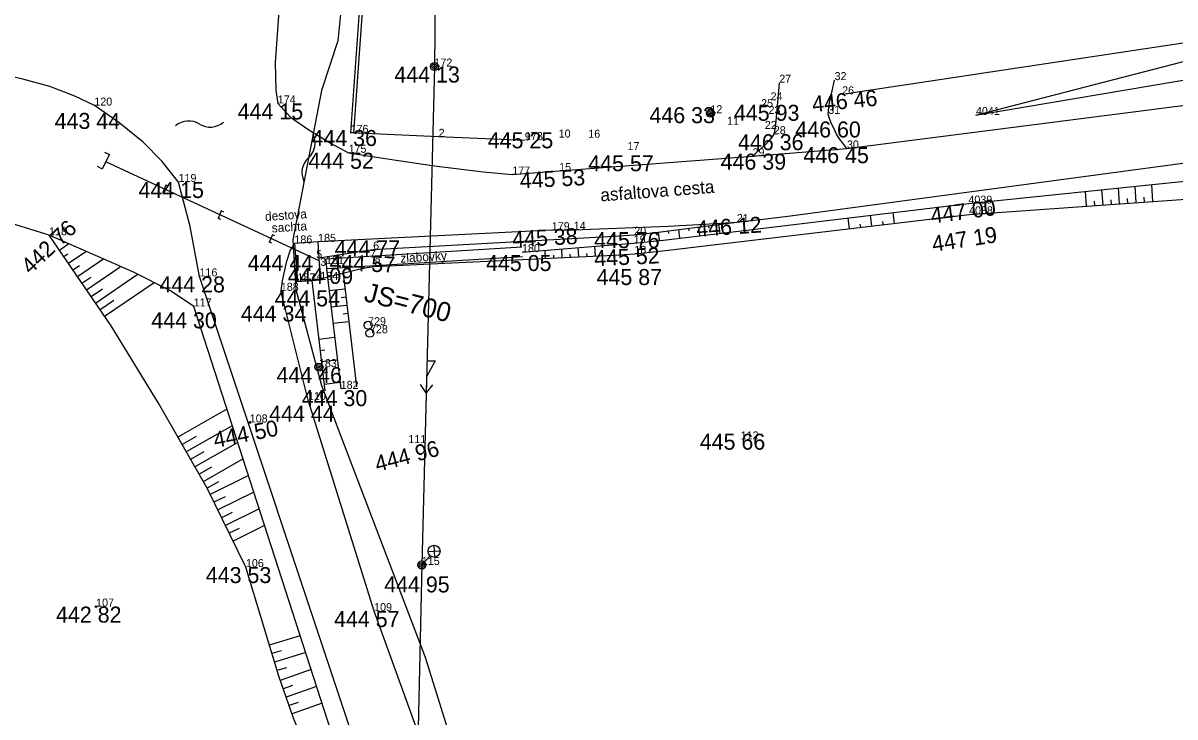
# Model space of a CAD drawing. Extents: x -559180 to -551373, y -1076947 to -1072071.
# Drawn here: x -553894.6 to -553822.6, y -1074488.6 to -1074445.2 of the extents above; entities that cross this region are included whole.
import ezdxf

# ---------------------------------------------------------------- set-up
doc = ezdxf.new("R2010")
doc.units = 0
for name, color, linetype in [('12_PLOTY', 7, 'Continuous'), ('13_PLOTY', 7, 'Continuous'), ('17_KOMUNIKACE', 7, 'Continuous'), ('18_POLOHOPIS', 7, 'Continuous'), ('1_VODA_ZN', 7, 'Continuous'), ('20_EL_ZN', 7, 'Continuous'), ('26_SRAFY', 7, 'Continuous'), ('27_HRANA_PATA', 7, 'Continuous'), ('30_SDEL_ZN', 7, 'Continuous'), ('3_BODY', 7, 'Continuous'), ('40_KANAL_ZN', 7, 'Continuous'), ('47_ZN_STAV_OBJ$', 7, 'Continuous'), ('49_POPIS_KANAL', 7, 'Continuous'), ('52_POPIS_UCELOVY', 7, 'Continuous'), ('6_VYSKY', 7, 'Continuous'), ('NNnadzemní', 7, 'Continuous')]:
    doc.layers.add(name, color=color, linetype=linetype)

# ---------------------------------------------------------------- blocks, each defined once
blk = doc.blocks.new('T')
at = {"layer": '6_VYSKY'}
blk.add_circle((0, 0), 0.05, dxfattribs=at)
blk = doc.blocks.new('SLB')
at = {"layer": '20_EL_ZN'}
for radius in [0.25, 0.158, 0.05]:
    blk.add_circle((0, 0), radius, dxfattribs=at)
blk = doc.blocks.new('LAO')
at = {"layer": '20_EL_ZN'}
for p, q in [((-0.265, 1.415), (0.265, 0.885)), ((-0.265, 0.885), (0.265, 1.415)), ((0, 0), (0, 0.775))]:
    blk.add_line(p, q, dxfattribs=at)
blk.add_circle((0, 1.15), 0.375, dxfattribs=at)
blk = doc.blocks.new('SL')
at = {"layer": '47_ZN_STAV_OBJ$'}
for radius in [0.25, 0.158, 0.05]:
    blk.add_circle((0, 0), radius, dxfattribs=at)
blk = doc.blocks.new('SV')
at = {"layer": '1_VODA_ZN'}
blk.add_circle((0, 0), 0.25, dxfattribs=at)
blk = doc.blocks.new('POINT_DISPLAY')
blk.add_line((0, 0), (0, 0))
blk = doc.blocks.new('SDEP')
at = {"layer": '30_SDEL_ZN'}
for centre, radius, start, end in [((0.75, -1.001), 1.251, 53.1529, 126.84692), ((2.25, 1), 1.25, 233.13001, 306.86981)]:
    blk.add_arc(centre, radius, start, end, dxfattribs=at)
blk = doc.blocks.new('ELNN')
at = {"layer": '20_EL_ZN'}
for p, q in [((0, 0), (0.5, 0)), ((0.5, 0), (0.5, 0.5)), ((0.5, 0.5), (1.5, 0)), ((1.5, 0), (2.5, 0))]:
    blk.add_line(p, q, dxfattribs=at)
blk.add_lwpolyline([(2, 0.375), (2.5, 0), (2, -0.375)], dxfattribs=at)

msp = doc.modelspace()

# ---------------------------------------------------------------- linework, layer by layer
at = {"layer": '12_PLOTY'}
for p, q in [((-553872.52, -1074429.59), (-553874.11, -1074452.12)), ((-553873.91, -1074452.128), (-553872.32, -1074429.604)), ((-553815.76, -1074445.55), (-553843.4, -1074449.71)), ((-553868.61, -1074452.36), (-553874.11, -1074452.12)), ((-553863.23, -1074452.59), (-553868.61, -1074452.36))]:
    msp.add_line(p, q, dxfattribs=at)
at = {"layer": '13_PLOTY'}
for p, q in [((-553874.35, -1074440.89), (-553874.91, -1074446.37)), ((-553874.91, -1074446.37), (-553875.93, -1074449.46)), ((-553875.93, -1074449.46), (-553877.73, -1074458.8)), ((-553877.73, -1074458.8), (-553877.526, -1074461.907)), ((-553877.526, -1074461.907), (-553875.93, -1074467.91)), ((-553875.93, -1074467.91), (-553869.46, -1074484.9)), ((-553869.46, -1074484.9), (-553861.02, -1074511.74))]:
    msp.add_line(p, q, dxfattribs=at)
at = {"layer": '17_KOMUNIKACE'}
for p, q in [((-553843.1, -1074453.09), (-553818.6, -1074449.95)), ((-553849, -1074453.58), (-553843.1, -1074453.09)), ((-553861.08, -1074454.5), (-553849, -1074453.58)), ((-553864.01, -1074454.72), (-553861.08, -1074454.5)), ((-553861.54, -1074458.2), (-553876.14, -1074458.93)), ((-553861.54, -1074458.2), (-553860.17, -1074458.17)), ((-553871.31, -1074497.89), (-553883.55, -1074461.09)), ((-553876.77, -1074468.82), (-553878.47, -1074461.99)), ((-553872.64, -1074482.01), (-553876.77, -1074468.82)), ((-553869.04, -1074491.97), (-553872.64, -1074482.01))]:
    msp.add_line(p, q, dxfattribs=at)
for points in [[(-553878.19, -1074439.04), (-553878.833, -1074447.701), (-553878.791, -1074449.477), (-553878.66, -1074450.28)], [(-553890.12, -1074450.41), (-553891.337, -1074449.815), (-553892.9, -1074449.223), (-553894.59, -1074448.758), (-553896.2, -1074448.41)], [(-553847.33, -1074448.98), (-553847.544, -1074451.388), (-553847.589, -1074451.752), (-553847.67, -1074452.2)], [(-553844.27, -1074450.93), (-553844.228, -1074450.516), (-553844.167, -1074450.153), (-553843.87, -1074448.82)], [(-553884.86, -1074455.19), (-553885.888, -1074453.916), (-553887.071, -1074452.69), (-553888.592, -1074451.464), (-553890.12, -1074450.41)], [(-553878.66, -1074450.28), (-553877.862, -1074451.125), (-553876.721, -1074451.929), (-553875.327, -1074452.774), (-553874.24, -1074453.36)], [(-553843.1, -1074453.09), (-553843.485, -1074452.594), (-553843.625, -1074452.401), (-553843.744, -1074452.206), (-553843.841, -1074452.017), (-553844.1, -1074451.448), (-553844.204, -1074451.151), (-553844.27, -1074450.93)], [(-553847.67, -1074452.2), (-553847.874, -1074452.503), (-553848.126, -1074452.775), (-553849, -1074453.58)], [(-553874.24, -1074453.36), (-553871.272, -1074453.831), (-553868.864, -1074454.169), (-553865.822, -1074454.55), (-553864.01, -1074454.72)], [(-553849.98, -1074457.69), (-553848.168, -1074457.49), (-553846.633, -1074457.298), (-553818.24, -1074453.48)], [(-553883.55, -1074461.09), (-553884.135, -1074457.974), (-553884.86, -1074455.19)], [(-553860.17, -1074458.17), (-553854.263, -1074457.951), (-553852.38, -1074457.852), (-553849.98, -1074457.69)], [(-553877.62, -1074459.03), (-553877.883, -1074459.454), (-553878.136, -1074460.215), (-553878.39, -1074461.356), (-553878.47, -1074461.99)]]:
    msp.add_lwpolyline(points, dxfattribs=at)
at = {"layer": '18_POLOHOPIS'}
for p, q in [((-553876.14, -1074458.93), (-553877.62, -1074459.03)), ((-553877.62, -1074459.03), (-553877.43, -1074461.4)), ((-553876, -1074461.31), (-553876.14, -1074458.93)), ((-553863.418, -1074459.27), (-553875.658, -1074460.02)), ((-553875.658, -1074460.02), (-553875.621, -1074460.619)), ((-553863.381, -1074459.869), (-553875.621, -1074460.619)), ((-553877.43, -1074461.4), (-553876, -1074461.31))]:
    msp.add_line(p, q, dxfattribs=at)
at = {"layer": '26_SRAFY'}
for p, q in [((-553825.118, -1074455.453), (-553825.046, -1074456.479)), ((-553824.083, -1074455.345), (-553824.009, -1074456.406)), ((-553828.224, -1074455.778), (-553828.159, -1074456.697)), ((-553827.189, -1074455.67), (-553827.122, -1074456.624)), ((-553826.153, -1074455.562), (-553826.084, -1074456.552)), ((-553824.549, -1074456.129), (-553824.527, -1074456.442)), ((-553827.66, -1074456.38), (-553827.641, -1074456.661)), ((-553826.623, -1074456.296), (-553826.603, -1074456.588)), ((-553825.586, -1074456.213), (-553825.565, -1074456.515)), ((-553843.044, -1074457.445), (-553842.966, -1074458.103)), ((-553841.641, -1074457.276), (-553841.562, -1074457.936)), ((-553840.237, -1074457.108), (-553840.158, -1074457.769)), ((-553854.802, -1074458.853), (-553854.87, -1074458.321)), ((-553854.221, -1074458.401), (-553854.242, -1074458.239)), ((-553853.543, -1074458.703), (-553853.613, -1074458.158)), ((-553852.963, -1074458.242), (-553852.984, -1074458.077)), ((-553852.284, -1074458.553), (-553852.356, -1074457.996)), ((-553851.705, -1074458.084), (-553851.727, -1074457.915)), ((-553851.025, -1074458.403), (-553851.098, -1074457.834)), ((-553842.287, -1074457.822), (-553842.264, -1074458.02)), ((-553840.884, -1074457.654), (-553840.86, -1074457.852)), ((-553891.717, -1074459.06), (-553892.306, -1074459.462)), ((-553891.771, -1074459.704), (-553892.023, -1074459.876)), ((-553890.648, -1074459.544), (-553891.74, -1074460.29)), ((-553861.978, -1074459.457), (-553861.954, -1074459.961)), ((-553861.444, -1074459.752), (-553861.436, -1074459.937)), ((-553860.942, -1074459.374), (-553860.917, -1074459.913)), ((-553860.407, -1074459.701), (-553860.398, -1074459.889)), ((-553859.905, -1074459.292), (-553859.879, -1074459.864)), ((-553859.369, -1074459.65), (-553859.36, -1074459.84)), ((-553858.87, -1074459.209), (-553858.841, -1074459.816)), ((-553891.054, -1074460.429), (-553891.457, -1074460.704)), ((-553889.58, -1074460.029), (-553891.174, -1074461.118)), ((-553888.511, -1074460.513), (-553890.609, -1074461.946)), ((-553890.338, -1074461.154), (-553890.892, -1074461.532)), ((-553887.443, -1074460.998), (-553890.043, -1074462.774)), ((-553889.621, -1074461.879), (-553890.326, -1074462.36)), ((-553886.374, -1074461.482), (-553889.477, -1074463.602)), ((-553875.46, -1074461.975), (-553874.466, -1074461.857)), ((-553888.904, -1074462.604), (-553889.76, -1074463.188)), ((-553874.703, -1074462.403), (-553874.405, -1074462.368)), ((-553875.338, -1074462.997), (-553874.345, -1074462.879)), ((-553874.582, -1074463.425), (-553874.284, -1074463.39)), ((-553875.217, -1074464.019), (-553874.223, -1074463.901)), ((-553875.111, -1074464.91), (-553876.104, -1074465.028)), ((-553875.723, -1074465.696), (-553876.021, -1074465.732)), ((-553874.944, -1074466.317), (-553875.937, -1074466.435)), ((-553875.556, -1074467.104), (-553875.853, -1074467.139)), ((-553874.777, -1074467.725), (-553875.77, -1074467.843)), ((-553881.837, -1074469.382), (-553884.906, -1074471.134)), ((-553881.501, -1074470.422), (-553884.376, -1074472.063)), ((-553883.749, -1074471.09), (-553884.641, -1074471.599)), ((-553881.165, -1074471.462), (-553883.845, -1074472.992)), ((-553883.277, -1074472.052), (-553884.111, -1074472.527)), ((-553880.829, -1074472.501), (-553883.315, -1074473.921)), ((-553882.805, -1074473.014), (-553883.58, -1074473.456)), ((-553882.354, -1074473.94), (-553883.079, -1074474.334)), ((-553880.493, -1074473.541), (-553882.888, -1074474.722)), ((-553881.952, -1074474.863), (-553882.649, -1074475.207)), ((-553880.157, -1074474.581), (-553882.41, -1074475.691)), ((-553879.821, -1074475.62), (-553881.932, -1074476.661)), ((-553881.516, -1074475.853), (-553882.171, -1074476.176)), ((-553881.081, -1074476.844), (-553881.693, -1074477.146)), ((-553879.485, -1074476.66), (-553881.453, -1074477.631)), ((-553877.257, -1074483.553), (-553879.188, -1074484.132)), ((-553878.446, -1074484.489), (-553879.028, -1074484.664)), ((-553876.916, -1074484.609), (-553878.869, -1074485.195)), ((-553878.12, -1074485.549), (-553878.709, -1074485.726)), ((-553876.574, -1074485.665), (-553878.508, -1074486.35)), ((-553877.747, -1074486.669), (-553878.322, -1074486.873)), ((-553876.233, -1074486.72), (-553878.137, -1074487.396)), ((-553877.385, -1074487.717), (-553877.951, -1074487.918)), ((-553875.892, -1074487.776), (-553877.766, -1074488.441))]:
    msp.add_line(p, q, dxfattribs=at)
at = {"layer": '27_HRANA_PATA'}
for p, q in [((-553835.04, -1074451), (-553818.61, -1074448.22)), ((-553892.95, -1074458.52), (-553907.19, -1074454.11)), ((-553835.51, -1074456.54), (-553818.1, -1074454.72)), ((-553875.621, -1074460.619), (-553874.73, -1074468.12)), ((-553874.582, -1074460.879), (-553873.736, -1074468.002)), ((-553876.542, -1074461.344), (-553875.723, -1074468.237)), ((-553873.56, -1074494.99), (-553883.91, -1074462.97))]:
    msp.add_line(p, q, dxfattribs=at)
for points in [[(-553835.04, -1074451), (-553820.871, -1074447.34), (-553819.531, -1074447.029), (-553818.62, -1074446.86)], [(-553835.47, -1074457.21), (-553821.029, -1074456.197), (-553819.196, -1074456.109), (-553817.89, -1074456.09)], [(-553856.42, -1074459.02), (-553854.555, -1074458.827), (-553835.51, -1074456.54)], [(-553856.38, -1074459.68), (-553854.625, -1074459.493), (-553835.47, -1074457.21)], [(-553856.39, -1074458.49), (-553854.905, -1074458.325), (-553849.98, -1074457.69)], [(-553880.65, -1074479.26), (-553883.079, -1074474.334), (-553886.12, -1074469.008), (-553889.077, -1074464.188), (-553892.95, -1074458.52)], [(-553883.91, -1074462.97), (-553885.36, -1074461.99), (-553887.725, -1074460.806), (-553892.95, -1074458.52)], [(-553872.7, -1074459.41), (-553858.044, -1074458.605), (-553856.39, -1074458.49)], [(-553863.4, -1074459.57), (-553857.74, -1074459.119), (-553856.42, -1074459.02)], [(-553876.082, -1074459.923), (-553873.551, -1074459.525), (-553872.7, -1074459.41)], [(-553872.61, -1074460.46), (-553857.67, -1074459.761), (-553856.38, -1074459.68)], [(-553876.005, -1074461.231), (-553873.592, -1074460.634), (-553873.073, -1074460.529), (-553872.61, -1074460.46)], [(-553876.85, -1074490.73), (-553877.671, -1074488.708), (-553878.601, -1074486.087), (-553880.65, -1074479.26)]]:
    msp.add_lwpolyline(points, dxfattribs=at)
at = {"layer": '40_KANAL_ZN'}
for p, q in [((-553889.476, -1074453.319), (-553889.165, -1074453.479)), ((-553889.165, -1074453.479), (-553889.624, -1074454.368)), ((-553876.07, -1074460.12), (-553889.394, -1074453.924)), ((-553889.935, -1074454.207), (-553889.624, -1074454.368)), ((-553885.657, -1074455.386), (-553885.848, -1074455.848)), ((-553885.495, -1074455.453), (-553885.657, -1074455.386)), ((-553885.686, -1074455.915), (-553885.848, -1074455.848)), ((-553882.191, -1074456.998), (-553882.382, -1074457.46)), ((-553882.221, -1074457.527), (-553882.382, -1074457.46)), ((-553882.029, -1074457.065), (-553882.191, -1074456.998)), ((-553879, -1074458.482), (-553879.192, -1074458.944)), ((-553879.03, -1074459.011), (-553879.192, -1074458.944)), ((-553878.839, -1074458.549), (-553879, -1074458.482))]:
    msp.add_line(p, q, dxfattribs=at)
at = {"layer": 'NNnadzemní'}
for p, q in [((-553868.48, -1074416.24), (-553868.87, -1074447.97)), ((-553868.87, -1074447.97), (-553869.66, -1074479.13)), ((-553869.66, -1074479.13), (-553870.335, -1074510.284))]:
    msp.add_line(p, q, dxfattribs=at)

# ---------------------------------------------------------------- block references
at = {"layer": '1_VODA_ZN'}
for name, p in [('POINT_DISPLAY', (-553868.87, -1074447.97)), ('POINT_DISPLAY', (-553847.33, -1074448.98)), ('POINT_DISPLAY', (-553843.87, -1074448.82)), ('POINT_DISPLAY', (-553843.4, -1074449.71)), ('POINT_DISPLAY', (-553890.12, -1074450.41)), ('POINT_DISPLAY', (-553878.66, -1074450.28)), ('POINT_DISPLAY', (-553847.87, -1074450.08)), ('POINT_DISPLAY', (-553851.63, -1074450.89)), ('POINT_DISPLAY', (-553848.46, -1074450.51)), ('POINT_DISPLAY', (-553848, -1074450.93)), ('POINT_DISPLAY', (-553844.27, -1074450.93)), ('POINT_DISPLAY', (-553835.04, -1074451)), ('POINT_DISPLAY', (-553850.59, -1074451.61)), ('POINT_DISPLAY', (-553848.23, -1074451.87)), ('POINT_DISPLAY', (-553874.11, -1074452.12)), ('POINT_DISPLAY', (-553868.61, -1074452.36)), ('POINT_DISPLAY', (-553863.23, -1074452.59)), ('POINT_DISPLAY', (-553863.22, -1074452.57)), ('POINT_DISPLAY', (-553861.11, -1074452.41)), ('POINT_DISPLAY', (-553859.26, -1074452.42)), ('POINT_DISPLAY', (-553847.67, -1074452.2)), ('POINT_DISPLAY', (-553856.81, -1074453.19)), ('POINT_DISPLAY', (-553843.1, -1074453.09)), ('POINT_DISPLAY', (-553874.24, -1074453.36)), ('POINT_DISPLAY', (-553849, -1074453.58)), ('POINT_DISPLAY', (-553864.01, -1074454.72)), ('POINT_DISPLAY', (-553861.08, -1074454.5)), ('POINT_DISPLAY', (-553884.86, -1074455.19)), ('POINT_DISPLAY', (-553835.51, -1074456.54)), ('POINT_DISPLAY', (-553835.47, -1074457.21)), ('POINT_DISPLAY', (-553861.54, -1074458.2)), ('POINT_DISPLAY', (-553860.17, -1074458.17)), ('POINT_DISPLAY', (-553849.98, -1074457.69)), ('POINT_DISPLAY', (-553892.95, -1074458.52)), ('POINT_DISPLAY', (-553877.62, -1074459.03)), ('POINT_DISPLAY', (-553876.14, -1074458.93)), ('POINT_DISPLAY', (-553856.42, -1074459.02)), ('POINT_DISPLAY', (-553856.39, -1074458.49)), ('POINT_DISPLAY', (-553872.7, -1074459.41)), ('POINT_DISPLAY', (-553863.4, -1074459.57)), ('POINT_DISPLAY', (-553856.38, -1074459.68)), ('POINT_DISPLAY', (-553876.26, -1074459.95)), ('POINT_DISPLAY', (-553876.01, -1074460.43)), ('POINT_DISPLAY', (-553875.64, -1074460.32)), ('POINT_DISPLAY', (-553872.91, -1074459.94)), ('POINT_DISPLAY', (-553872.61, -1074460.46)), ('POINT_DISPLAY', (-553883.55, -1074461.09)), ('POINT_DISPLAY', (-553877.43, -1074461.4)), ('POINT_DISPLAY', (-553876.22, -1074461.28)), ('POINT_DISPLAY', (-553876, -1074461.31)), ('POINT_DISPLAY', (-553878.47, -1074461.99)), ('POINT_DISPLAY', (-553883.91, -1074462.97)), ('SV', (-553873.02, -1074464.14)), ('SV', (-553872.9, -1074464.64)), ('POINT_DISPLAY', (-553873.02, -1074464.14)), ('POINT_DISPLAY', (-553872.9, -1074464.64)), ('POINT_DISPLAY', (-553876.09, -1074466.76)), ('POINT_DISPLAY', (-553874.73, -1074468.12)), ('POINT_DISPLAY', (-553876.77, -1074468.82)), ('POINT_DISPLAY', (-553880.41, -1074470.22)), ('POINT_DISPLAY', (-553849.74, -1074471.28)), ('POINT_DISPLAY', (-553870.5, -1074471.51)), ('POINT_DISPLAY', (-553869.66, -1074479.13)), ('POINT_DISPLAY', (-553880.65, -1074479.26)), ('POINT_DISPLAY', (-553890.01, -1074481.73)), ('POINT_DISPLAY', (-553872.64, -1074482.01))]:
    msp.add_blockref(name, p, dxfattribs=at)
at = {"layer": '20_EL_ZN'}
for p in [(-553868.87, -1074447.97), (-553869.66, -1074479.13)]:
    msp.add_blockref('SLB', p, dxfattribs=at)
for name, p, xscale, yscale, rotation in [('ELNN', (-553869.324, -1074465.862), 0.9999999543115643, 0.9999999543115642, -91.45237367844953), ('LAO', (-553869.66, -1074479.13), 0.9999991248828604, 0.9999991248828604, -41.531639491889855)]:
    msp.add_blockref(name, p, dxfattribs=dict(at, xscale=xscale, yscale=yscale, rotation=rotation))
at = {"layer": '30_SDEL_ZN'}
for p, xscale, yscale, rotation in [((-553882.055, -1074451.45), 1.0000015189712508, 1.0000015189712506, -175.53986483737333), ((-553877.026, -1074455.149), 1.0000006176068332, 1.0000006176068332, 79.09181969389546)]:
    msp.add_blockref('SDEP', p, dxfattribs=dict(at, xscale=xscale, yscale=yscale, rotation=rotation))
at = {"layer": '47_ZN_STAV_OBJ$'}
for p in [(-553851.63, -1074450.89), (-553876.09, -1074466.76)]:
    msp.add_blockref('SL', p, dxfattribs=at)
at = {"layer": '6_VYSKY'}
for p in [(-553880.41, -1074470.22), (-553880.41, -1074470.22), (-553890.01, -1074481.73), (-553890.01, -1074481.73)]:
    msp.add_blockref('T', p, dxfattribs=at)

# ---------------------------------------------------------------- texts
at = {"layer": '3_BODY'}
for s, p in [('172', (-553868.87, -1074447.97)), ('27', (-553847.33, -1074448.98)), ('32', (-553843.87, -1074448.82)), ('24', (-553847.87, -1074450.08)), ('26', (-553843.4, -1074449.71)), ('120', (-553890.12, -1074450.41)), ('174', (-553878.66, -1074450.28)), ('12', (-553851.63, -1074450.89)), ('25', (-553848.46, -1074450.51)), ('23', (-553848, -1074450.93)), ('31', (-553844.27, -1074450.93)), ('11', (-553850.59, -1074451.61)), ('4041', (-553835.04, -1074451)), ('176', (-553874.11, -1074452.12)), ('2', (-553868.61, -1074452.36)), ('22', (-553848.23, -1074451.87)), ('28', (-553847.67, -1074452.2)), ('9', (-553863.23, -1074452.59)), ('178', (-553863.22, -1074452.57)), ('10', (-553861.11, -1074452.41)), ('16', (-553859.26, -1074452.42)), ('30', (-553843.1, -1074453.09)), ('175', (-553874.24, -1074453.36)), ('17', (-553856.81, -1074453.19)), ('29', (-553849, -1074453.58)), ('15', (-553861.08, -1074454.5)), ('119', (-553884.86, -1074455.19)), ('177', (-553864.01, -1074454.72)), ('4039', (-553835.51, -1074456.54)), ('4038', (-553835.47, -1074457.21)), ('21', (-553849.98, -1074457.69)), ('118', (-553892.95, -1074458.52)), ('179', (-553861.54, -1074458.2)), ('14', (-553860.17, -1074458.17)), ('20', (-553856.39, -1074458.49)), ('186', (-553877.62, -1074459.03)), ('185', (-553876.14, -1074458.93)), ('6', (-553872.7, -1074459.41)), ('180', (-553863.4, -1074459.57)), ('19', (-553856.42, -1074459.02)), ('5', (-553876.26, -1074459.95)), ('7', (-553872.91, -1074459.94)), ('18', (-553856.38, -1074459.68)), ('3', (-553876.01, -1074460.43)), ('181', (-553875.64, -1074460.32)), ('8', (-553872.61, -1074460.46)), ('116', (-553883.55, -1074461.09)), ('187', (-553877.43, -1074461.4)), ('4', (-553876.22, -1074461.28)), ('184', (-553876, -1074461.31)), ('188', (-553878.47, -1074461.99)), ('117', (-553883.91, -1074462.97)), ('729', (-553873.02, -1074464.14)), ('728', (-553872.9, -1074464.64)), ('183', (-553876.09, -1074466.76)), ('182', (-553874.73, -1074468.12)), ('110', (-553876.77, -1074468.82)), ('108', (-553880.41, -1074470.22)), ('111', (-553870.5, -1074471.51)), ('112', (-553849.74, -1074471.28)), ('106', (-553880.65, -1074479.26)), ('115', (-553869.66, -1074479.13)), ('107', (-553890.01, -1074481.73)), ('109', (-553872.64, -1074482.01))]:
    msp.add_text(s, height=0.5, dxfattribs=at).set_placement(p)
at = {"layer": '49_POPIS_KANAL'}
msp.add_text('JS=700', height=1.2, rotation=345.65673, dxfattribs=at).set_placement((-553873.334, -1074462.617))
at = {"layer": '52_POPIS_UCELOVY'}
for s, height, rotation, p in [('asfaltova cesta', 0.8, 4.34979, (-553858.475, -1074456.405)), ('destova ', 0.56, 3.86546, (-553879.442, -1074457.626)), ('sachta', 0.56, 3.60128, (-553879.021, -1074458.345)), ('zlabovky', 0.56, 3.50639, (-553870.988, -1074460.237))]:
    msp.add_text(s, height=height, rotation=rotation, dxfattribs=at).set_placement(p)
at = {"layer": '6_VYSKY'}
for s, p in [('444 13', (-553871.375, -1074448.97)), ('444 15', (-553881.165, -1074451.28)), ('445 93', (-553850.158, -1074451.362)), ('443 44', (-553892.6, -1074451.869)), ('446 33', (-553855.439, -1074451.51)), ('446 60', (-553846.325, -1074452.404)), ('444 36', (-553876.554, -1074452.938)), ('445 25', (-553865.542, -1074453.082)), ('446 36', (-553849.904, -1074453.2)), ('446 45', (-553845.821, -1074454.009)), ('444 52', (-553876.745, -1074454.36)), ('445 57', (-553859.261, -1074454.515)), ('446 39', (-553850.991, -1074454.417)), ('444 15', (-553887.365, -1074456.19)), ('445 76', (-553858.895, -1074459.321)), ('444 77', (-553875.11, -1074459.837)), ('444 44', (-553880.538, -1074460.744)), ('445 05', (-553865.65, -1074460.753)), ('444 28', (-553886.055, -1074462.09)), ('444 09', (-553878.042, -1074461.561)), ('445 87', (-553858.743, -1074461.629)), ('444 54', (-553878.865, -1074462.964)), ('444 30', (-553886.561, -1074464.336)), ('444 34', (-553880.968, -1074463.916)), ('444 46', (-553878.741, -1074467.76)), ('444 30', (-553877.16, -1074469.199)), ('444 44', (-553879.198, -1074470.177)), ('445 66', (-553852.296, -1074471.923)), ('443 53', (-553883.155, -1074480.26)), ('444 95', (-553872.012, -1074480.844)), ('442 82', (-553892.515, -1074482.73)), ('444 57', (-553875.145, -1074483.01))]:
    msp.add_text(s, height=1, dxfattribs=at).set_placement(p)
for s, rotation, p in [('446 46', 5.66983, (-553845.231, -1074450.818)), ('445 53', 2.89978, (-553863.518, -1074455.589)), ('447 00', 7.67642, (-553837.803, -1074457.794)), ('442 76', 43.49992, (-553894.109, -1074461.008)), ('446 12', 3.80471, (-553852.482, -1074458.613)), ('445 38', 2.71475, (-553863.992, -1074459.256)), ('447 19', 8.62016, (-553837.707, -1074459.559)), ('444 57', 357.71615, (-553875.434, -1074460.696)), ('445 52', 2.67759, (-553858.87, -1074460.46)), ('444 50', 11.13966, (-553882.578, -1074471.816)), ('444 96', 14.75084, (-553872.446, -1074473.32))]:
    msp.add_text(s, height=1, rotation=rotation, dxfattribs=at).set_placement(p)

doc.saveas('drawing.dxf')
